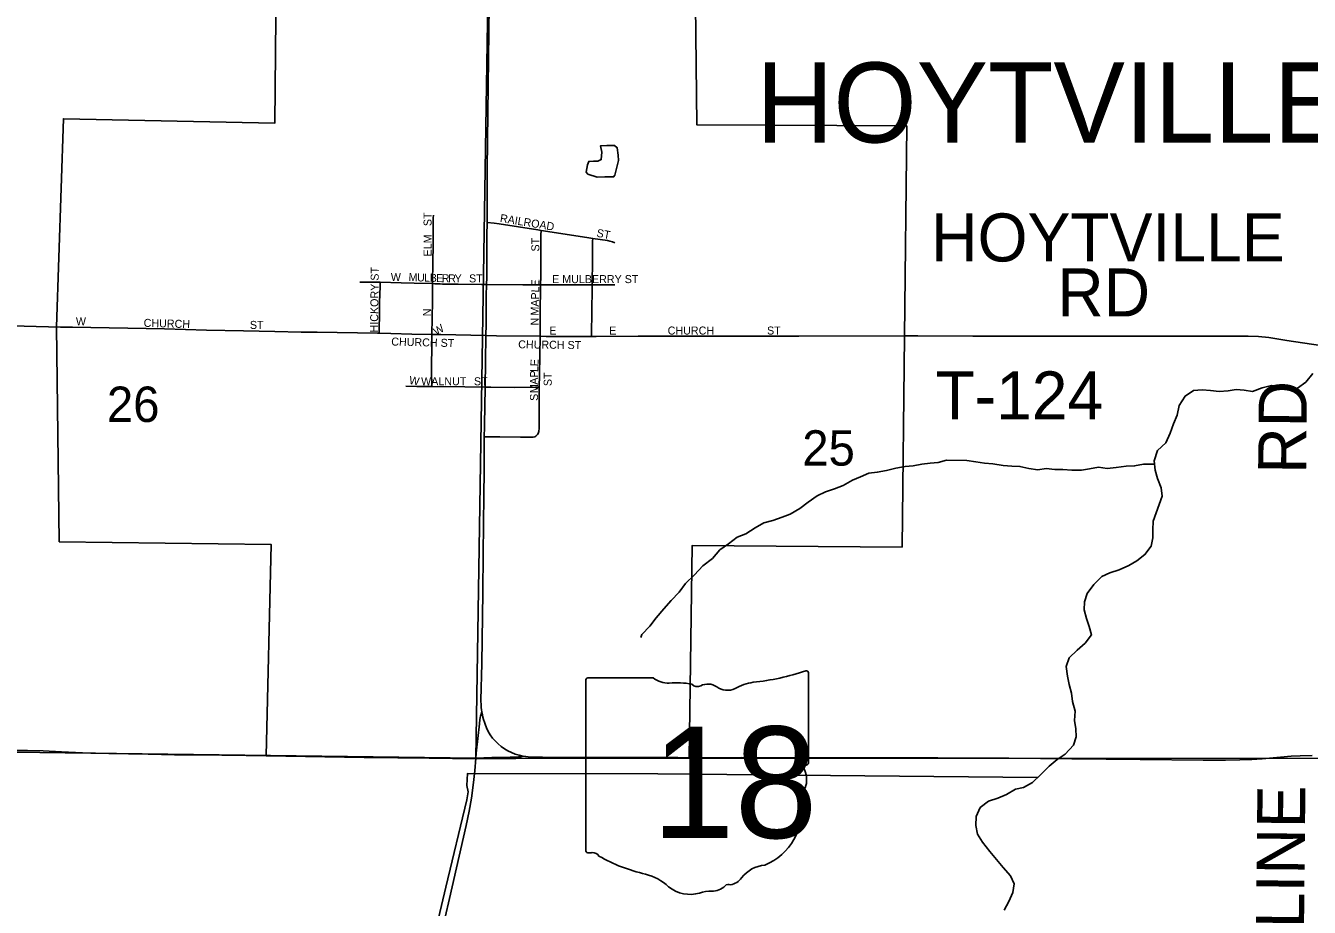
# Model space of a CAD drawing. Extents: x 1443599 to 1910620, y 1028088 to 1361369.
# Drawn here: x 1611994 to 1620011, y 1161008 to 1166514 of the extents above; entities that cross this region are included whole.
import ezdxf

# ---------------------------------------------------------------- set-up
doc = ezdxf.new("R2010")
doc.units = 0
for name, color, linetype in [('GM_X_City_Street', 7, 'Continuous'), ('GM_X_City_Street_Text', 7, 'Continuous'), ('GM_X_Corporation', 7, 'Continuous'), ('GM_X_Corporation_Text', 7, 'Continuous'), ('GM_X_Minor_Lake', 7, 'Continuous'), ('GM_X_Minor_River', 7, 'Continuous'), ('GM_X_Section', 7, 'Continuous'), ('GM_X_Section_Text', 7, 'Continuous'), ('GM_X_State_Location', 7, 'Continuous'), ('GM_X_State_Route', 7, 'Continuous'), ('GM_X_State_Shield', 7, 'Continuous'), ('GM_X_Township_Road', 7, 'Continuous'), ('GM_X_Township_Road_Text', 7, 'Continuous')]:
    doc.layers.add(name, color=color, linetype=linetype)

msp = doc.modelspace()

# ---------------------------------------------------------------- linework, layer by layer
at = {"layer": 'GM_X_City_Street'}
for points in [[(1614535.6, 1164902.9), (1614536.9, 1165040), (1614538.3, 1165138.6), (1614539.3, 1165203.8), (1614539.4, 1165235.9), (1614539, 1165267), (1614539.7, 1165313.9), (1614540.5, 1165329.7)], [(1614875.5, 1165285.4), (1614920.3, 1165280.5), (1614951.9, 1165276.1), (1615193.4, 1165237.8), (1615212.6, 1165234.9)], [(1615210.1, 1164895), (1615210.6, 1164948), (1615211.4, 1165078.7), (1615212.4, 1165208.3), (1615212.6, 1165234.9)], [(1615212.6, 1165234.9), (1615498.9, 1165191), (1615535.4, 1165185.4)], [(1615531.9, 1164895.7), (1615533.2, 1165053.5), (1615535.1, 1165169), (1615535.4, 1165185.4)], [(1615535.4, 1165185.4), (1615627.4, 1165171.3), (1615643.4, 1165168.1), (1615659, 1165163.9), (1615674.1, 1165157.7)], [(1614080.8, 1164912.2), (1614178.2, 1164912.5), (1614208.2, 1164911.5)], [(1614201.2, 1164592.9), (1614201.5, 1164613.5), (1614203, 1164716.5), (1614204.5, 1164786), (1614207.5, 1164886.7), (1614208.2, 1164911.5)], [(1614208.2, 1164911.5), (1614340.1, 1164907.3), (1614420.8, 1164905.8), (1614535.6, 1164902.9)], [(1614531.7, 1164585.6), (1614534.5, 1164794), (1614535.6, 1164902.9)], [(1614535.6, 1164902.9), (1614549.8, 1164902.5), (1614566, 1164901.8), (1614581.8, 1164900.8), (1614597.8, 1164899.8), (1614629.9, 1164899.2), (1614694.6, 1164898.6), (1614840.8, 1164896.9), (1614872.3, 1164896.5)], [(1614872.3, 1164896.5), (1615099, 1164895.8), (1615210.1, 1164895)], [(1615207.2, 1164574), (1615207.7, 1164606.2), (1615208.2, 1164638.8), (1615208, 1164769.1), (1615209.6, 1164834.2), (1615210.1, 1164895)], [(1615210.1, 1164895), (1615246.7, 1164894.8), (1615460.2, 1164895.9), (1615531.9, 1164895.7)], [(1615528.2, 1164572.4), (1615528.8, 1164608.4), (1615530.5, 1164707.3), (1615531.9, 1164895.7)], [(1615531.9, 1164895.7), (1615608, 1164895.4), (1615673.6, 1164896.3)], [(1612211.3, 1164632), (1612285.6, 1164630.7), (1612861.5, 1164619.9), (1613123.3, 1164611.5), (1613353.5, 1164608.5), (1613550.8, 1164604.1), (1613715.2, 1164599.9), (1613813.9, 1164599.3), (1614191.9, 1164593.1), (1614201.2, 1164592.9)], [(1614201.2, 1164592.9), (1614274, 1164591.4), (1614405.5, 1164587.8), (1614531.7, 1164585.6)], [(1614530.1, 1164259.8), (1614529.7, 1164282.9), (1614528.6, 1164332.4), (1614531.4, 1164564), (1614531.7, 1164585.6)], [(1614531.7, 1164585.6), (1614586.6, 1164584.6), (1614868.2, 1164578.4)], [(1614868.2, 1164578.4), (1614934.5, 1164576.3), (1615207.2, 1164574)], [(1615201.9, 1164255.6), (1615202.8, 1164333.6), (1615207.2, 1164574)], [(1615207.2, 1164574), (1615244.1, 1164573.6), (1615391.9, 1164572.4), (1615474, 1164572.4), (1615528.2, 1164572.4)], [(1615528.2, 1164572.4), (1615556.1, 1164572.4), (1615819.1, 1164574.8), (1616147.9, 1164575.5), (1616460.3, 1164575.2), (1616822, 1164575.6), (1617484.7, 1164577.4)], [(1614369.2, 1164262), (1614436, 1164260.3), (1614530.1, 1164259.8)], [(1614530.1, 1164259.8), (1614736.6, 1164258.7), (1614864.6, 1164257.3)], [(1614864.6, 1164257.3), (1614899.1, 1164256.8), (1615046.8, 1164254.6), (1615178, 1164255.5), (1615201.9, 1164255.6)], [(1615190.9, 1163961.1), (1615194.9, 1163967.6), (1615197.2, 1163973.3), (1615198.9, 1163979.3), (1615199.8, 1163984.7), (1615200.3, 1163995.6), (1615200.3, 1164024.1), (1615200.9, 1164170.8), (1615201.9, 1164255.6)], [(1614858.3, 1163945.3), (1614890, 1163945.5), (1614923.9, 1163945.8), (1614955.4, 1163946.8), (1615083.8, 1163943.3), (1615147.9, 1163943.9), (1615163.8, 1163945.1), (1615173.2, 1163947.1), (1615179.2, 1163950.2), (1615185.2, 1163954.8), (1615190.9, 1163961.1)]]:
    msp.add_lwpolyline(points, dxfattribs=at)
at = {"layer": 'GM_X_Corporation'}
msp.add_lwpolyline([(1612203.3, 1163290.5), (1612185.7, 1164632.2), (1612229.5, 1165932.2), (1613550.6, 1165905.5), (1613562.9, 1167228.1), (1614895.1, 1167212.6), (1616172.1, 1167208.9), (1616186.4, 1165894.3), (1617496.2, 1165887.7), (1617467.9, 1163257.5), (1616156.9, 1163268.7), (1616138.6, 1161941.1), (1615869.4, 1161944.3), (1615606, 1161944.8), (1615311.5, 1161943.9), (1615133.1, 1161947.7), (1615099.5, 1161952.2), (1615053.6, 1161936.9), (1614805.5, 1161935.6), (1613496.4, 1161953.8), (1613528, 1163273.5)], close=True, dxfattribs=at)
at = {"layer": 'GM_X_Minor_Lake'}
msp.add_line((1615494.3, 1165598.1), (1615506, 1165585.8), dxfattribs=at)
msp.add_lwpolyline([(1615506, 1165585.8), (1615563.6, 1165568.1), (1615611.7, 1165568.8), (1615665.8, 1165569.4), (1615674.1, 1165579.2), (1615696.6, 1165670.8), (1615693.6, 1165705), (1615688.8, 1165751.2), (1615671.2, 1165765.7), (1615623.1, 1165765), (1615585, 1165764), (1615591.9, 1165723.8), (1615588.7, 1165677.7), (1615568.4, 1165668.3), (1615540.3, 1165667), (1615510.2, 1165665.8), (1615503.6, 1165643.9), (1615494.3, 1165598.1)], dxfattribs=at)
at = {"layer": 'GM_X_Minor_River'}
for points in [[(1620033.6, 1164341.7), (1619989.1, 1164287.9), (1619936.8, 1164250.2), (1619886.7, 1164242.5), (1619834.7, 1164258.9), (1619774.7, 1164267.3), (1619716.6, 1164251.7), (1619656.3, 1164230.1), (1619604.3, 1164238.4), (1619554.3, 1164240.8), (1619504.2, 1164233.1), (1619448.1, 1164229.5), (1619394.1, 1164235.8), (1619342.1, 1164240.2), (1619288, 1164234.6), (1619235.7, 1164200.8), (1619197.2, 1164141), (1619184.7, 1164081), (1619162.3, 1164027.1), (1619141.9, 1163969.1), (1619115.4, 1163909.1), (1619063, 1163861.4), (1619042.5, 1163795.4), (1619048.1, 1163737.3), (1619061.7, 1163685.1), (1619085.3, 1163628.8), (1619092.9, 1163576.7), (1619072.5, 1163522.8), (1619035.7, 1163418.8), (1619033.3, 1163364.7), (1619032.9, 1163314.6), (1619022.5, 1163262.6), (1618984.1, 1163210.8), (1618933.8, 1163171.1), (1618883.5, 1163143.3), (1618823.2, 1163115.7), (1618765, 1163096.1), (1618714.8, 1163074.4), (1618664.4, 1163024.6), (1618624, 1162968.8), (1618607.5, 1162916.8), (1618605.2, 1162866.7), (1618618.8, 1162812.5), (1618636.4, 1162762.3), (1618650.1, 1162710.1), (1618611.6, 1162658.3), (1618561.3, 1162614.6), (1618510.9, 1162566.8), (1618492.5, 1162512.9), (1618500, 1162452.7), (1618511.6, 1162400.5), (1618525.3, 1162346.3), (1618532.9, 1162294.2), (1618548.5, 1162234), (1618544, 1162175.9), (1618551.7, 1162123.7), (1618555.3, 1162073.6), (1618538.9, 1162021.6), (1618486.4, 1161963.9), (1618436.1, 1161932.2), (1618385.8, 1161890.4), (1618333.3, 1161838.7), (1618282.9, 1161786.9), (1618226.6, 1161757.3), (1618176.5, 1161745.6), (1618120.2, 1161713.9), (1618066, 1161690.2), (1618007.8, 1161670.6), (1617955.4, 1161630.9), (1617931, 1161574.9), (1617928.6, 1161518.8), (1617938.2, 1161464.7), (1617969.8, 1161414.4), (1618015.5, 1161357.9), (1618057.2, 1161307.6), (1618098.8, 1161257.2), (1618144.5, 1161204.8), (1618168.2, 1161154.5), (1618159.7, 1161100.5), (1618133.3, 1161044.6), (1618104.9, 1160990.6)], [(1619044.4, 1163775.4), (1618976.3, 1163775.9), (1618920.1, 1163764.2), (1618866.1, 1163762.6), (1618803.9, 1163755), (1618747.8, 1163749.4), (1618693.8, 1163755.8), (1618637.7, 1163746.1), (1618587.6, 1163738.4), (1618527.5, 1163738.8), (1618471.5, 1163741.2), (1618421.4, 1163741.6), (1618367.4, 1163747.9), (1618315.3, 1163740.3), (1618259.3, 1163748.7), (1618203.4, 1163761.1), (1618153.3, 1163763.4), (1618099.3, 1163767.8), (1618033.3, 1163778.3), (1617981.3, 1163782.6), (1617927.3, 1163791), (1617871.3, 1163799.4), (1617745.2, 1163800.3), (1617693, 1163786.6), (1617642.9, 1163780.9), (1617590.8, 1163775.3), (1617536.7, 1163765.6), (1617486.6, 1163760), (1617428.5, 1163750.3), (1617370.3, 1163736.7), (1617312.1, 1163725.1), (1617260.1, 1163719.4), (1617207.8, 1163695.8), (1617157.6, 1163676.1), (1617099.3, 1163642.4), (1617045.1, 1163620.7), (1616988.9, 1163603.1), (1616936.7, 1163577.4), (1616880.3, 1163537.7), (1616828, 1163498), (1616769.6, 1163462.3), (1616719.5, 1163444.6), (1616661.2, 1163423), (1616605.1, 1163409.3), (1616550.8, 1163377.6), (1616492.5, 1163340), (1616438.3, 1163320.3), (1616383.9, 1163278.6), (1616329.6, 1163240.9), (1616283.1, 1163187.1), (1616222.7, 1163141.4), (1616170.2, 1163083.7), (1616115.8, 1163030), (1616075.4, 1162976.1), (1616024.9, 1162924.4), (1615980.5, 1162872.6), (1615932, 1162816.8), (1615891.6, 1162765), (1615843.2, 1162711.2), (1615837, 1162693.2)], [(1618313.9, 1161818.7), (1615942.9, 1161842.9), (1614753.7, 1161845), (1614749.1, 1161768.9), (1614756.9, 1161728.8), (1614748.5, 1161678.7), (1614618.4, 1161134.6), (1614480, 1160554.3), (1614366.5, 1160078.2), (1614224.2, 1159514)]]:
    msp.add_lwpolyline(points, dxfattribs=at)
at = {"layer": 'GM_X_Section'}
for points in [[(1609590.5, 1167310.1), (1614888.2, 1167193.4), (1614806, 1161939.1), (1609515.6, 1162007.8)], [(1614888.2, 1167193.4), (1620105.6, 1167187.7), (1620097.4, 1161938.4), (1614806, 1161939.1)]]:
    msp.add_lwpolyline(points, close=True, dxfattribs=at)
at = {"layer": 'GM_X_State_Route'}
for points in [[(1614888.1, 1166642.4), (1614882.6, 1166138.1), (1614879.4, 1165793.7), (1614876.1, 1165613.6), (1614876.9, 1165531.7), (1614875.7, 1165449.7), (1614876, 1165384.4), (1614876.3, 1165351.5), (1614875.5, 1165285.4)], [(1614875.5, 1165285.4), (1614874.5, 1165204), (1614873.6, 1165138.5), (1614873.9, 1165023.7), (1614873.4, 1164941.8), (1614872.3, 1164896.5), (1614870.6, 1164827.2), (1614870.1, 1164745.3), (1614869.7, 1164679.9), (1614869.9, 1164647), (1614868.2, 1164578.4)], [(1614868.2, 1164578.4), (1614866.2, 1164416.6), (1614864.6, 1164257.3), (1614864.6, 1164252.6), (1614860.5, 1164023.2), (1614860.1, 1164008.7)], [(1614860.1, 1164008.7), (1614858.3, 1163945.3), (1614858.2, 1163941.3), (1614857.9, 1163843.6), (1614857.6, 1163794.5), (1614857.2, 1163728.9), (1614855.6, 1163581.3), (1614851.6, 1163216.5)], [(1614851.6, 1163216.5), (1614848.9, 1162974.2), (1614842.1, 1162531.2), (1614837.3, 1162301.6), (1614838.4, 1162269.4), (1614839, 1162256), (1614840.5, 1162241.9), (1614842.6, 1162229.4)], [(1614805.8, 1161939.8), (1614808.4, 1161972), (1614827.4, 1162153.7), (1614831.3, 1162182), (1614834.9, 1162201.5), (1614838.1, 1162214.5), (1614842.6, 1162229.4)], [(1614842.6, 1162229.4), (1614846.5, 1162210.8), (1614850.1, 1162195.8), (1614853.7, 1162180.8), (1614859.3, 1162163.7), (1614863.1, 1162152.4), (1614872.3, 1162129.3), (1614883, 1162106.8), (1614895.8, 1162085.2), (1614910.6, 1162065.1), (1614927.3, 1162046.5), (1614945.3, 1162029.3), (1614964.4, 1162013.2), (1614984.5, 1161998.5), (1615005.7, 1161985.4), (1615028.1, 1161974.2), (1615051.3, 1161965), (1615075.1, 1161957.6), (1615099.5, 1161952.2)], [(1613629.5, 1156690.9), (1613643.9, 1156750.8), (1613653.4, 1156790.8), (1613696.4, 1156983.2), (1613769, 1157295.1), (1613856.5, 1157662.5), (1613913.8, 1157902.1), (1613981.7, 1158189.8), (1614039.6, 1158437.7), (1614069.7, 1158565.6), (1614181.1, 1159054), (1614268.5, 1159438.4), (1614413.7, 1160070.6), (1614527.1, 1160567), (1614587, 1160831.3), (1614641.7, 1161063), (1614745.3, 1161519.6), (1614763.8, 1161608.1), (1614777.9, 1161689.2), (1614789, 1161770.7), (1614798.9, 1161860.6), (1614805.8, 1161939.8)], [(1614805.8, 1161939.8), (1614905.9, 1161943.3), (1615020.7, 1161945.2), (1615060.9, 1161946.3), (1615071.2, 1161947.1), (1615080.7, 1161948.4), (1615099.5, 1161952.2)], [(1615099.5, 1161952.2), (1615117.4, 1161949.5), (1615133.1, 1161947.6), (1615177.4, 1161945.5), (1615311.5, 1161943.9), (1615500.2, 1161944.7), (1615626.8, 1161944.8)], [(1615626.8, 1161944.8), (1615672.5, 1161944.9), (1616066.3, 1161943.6), (1616138.6, 1161941.1)], [(1616138.6, 1161941.1), (1616279, 1161942.2), (1616467.7, 1161942.9), (1616795.9, 1161942.6), (1617124.1, 1161942.6), (1617690.3, 1161941.5), (1618133.3, 1161939), (1618527.1, 1161934.6), (1618953.8, 1161931.4), (1619347.7, 1161928.1), (1619487.2, 1161927.4), (1619577.6, 1161929), (1619651.5, 1161932.1), (1619717.1, 1161936.5), (1619831.6, 1161946.9), (1619896.9, 1161951.9), (1619954.1, 1161954.5), (1620027.8, 1161955.5)]]:
    msp.add_lwpolyline(points, dxfattribs=at)
at = {"layer": 'GM_X_State_Shield'}
for p, q in [((1616883.7, 1161915.1), (1616883.7, 1162467.8)), ((1615491.5, 1162423.5), (1615491.5, 1161366.8)), ((1615912.9, 1162441.7), (1615505.2, 1162441.7)), ((1616883.6, 1161915.2), (1616883.7, 1161915.1))]:
    msp.add_line(p, q, dxfattribs=at)
for centre, radius, start, end in [((1616387.8, 1163882.2), 1476.4, 275.84447, 288.90645), ((1616868.2, 1162470.1), 15.5, 351.86209, 97.738), ((1615507.5, 1162425.7), 16.1, 98.1301, 188.1301), ((1616010, 1162564.3), 156.4, 231.61951, 271.11188), ((1616061.9, 1161848.4), 561.6, 80.48669, 94.98827), ((1616189.4, 1162431.2), 45.1, 219.79206, 297.10237), ((1616255.6, 1162309.1), 93.8, 54.46668, 119.14113), ((1616376.8, 1162476.6), 112.9, 233.85621, 294.82819), ((1616576.1, 1162118.9), 297, 97.34618, 120.76885), ((1616880.1, 1161874.5), 24, 107.94398, 210.33697), ((1616867.2, 1161913), 16.6, 289.60381, 7.73413), ((1616727.5, 1161804.7), 144, 340.03296, 23.64957), ((1616939.2, 1161683.8), 104.8, 136.8065, 186.92959), ((1616470.5, 1161613.5), 369.3, 292.30889, 8.98584), ((1615507.6, 1161364.5), 16.3, 171.95839, 258.30661), ((1615510.1, 1161472.6), 124.2, 267.33899, 280.60386), ((1615535.5, 1161305.9), 44.8, 29.74838, 93.27175), ((1616100.8, 1162255.2), 1066.1, 240.41292, 257.1985), ((1616626.2, 1161070.2), 202.2, 94.40312, 142.57675), ((1615782.9, 1160892.1), 333.6, 47.18416, 75.83597), ((1616369.9, 1161264.4), 119.3, 282.87319, 323.27711), ((1616143.7, 1161300.6), 211.7, 230.70037, 286.29184), ((1616266, 1160935.3), 173.9, 85.69512, 111.20995), ((1616281.5, 1161221.5), 112.8, 268.77702, 315.54927), ((1616383.5, 1161119.2), 31.8, 65.75173, 132.64842)]:
    msp.add_arc(centre, radius, start, end, dxfattribs=at)
at = {"layer": 'GM_X_Township_Road'}
for points in [[(1609568.2, 1164678.3), (1609834.5, 1164674.9), (1610310.4, 1164665.6), (1610671.4, 1164659.8), (1611114.4, 1164651.4), (1611311.3, 1164647.9), (1611459, 1164645.1), (1611705.1, 1164640), (1611984.1, 1164636.4), (1612211.3, 1164632)], [(1617484.7, 1164577.4), (1617566.4, 1164576.7), (1617910, 1164574.6), (1618302.8, 1164574.9), (1618777.4, 1164574.1), (1619350.2, 1164573.9), (1619530.3, 1164575.6), (1619628.3, 1164575.5), (1619693.3, 1164572.2), (1619758.2, 1164565.6), (1619871.3, 1164548.7), (1620081.5, 1164516.1), (1620116.6, 1164510.7)], [(1609550.8, 1162031.1), (1609725.4, 1162029.9), (1609873, 1162028.3), (1610053.4, 1162022.7), (1610463.5, 1162013.9), (1610726, 1162010.4), (1610922.9, 1162007.3), (1611283.9, 1162000.5), (1611825.2, 1161987.9), (1612005.7, 1161988.5), (1612104.1, 1161986.3), (1612218.8, 1161979.6), (1612349.9, 1161973.2), (1612513.9, 1161969.1), (1612760, 1161965.4), (1612924, 1161960.6), (1613219.3, 1161958.9), (1613521, 1161953.3)], [(1613521, 1161953.3), (1613618, 1161951.7), (1613862.6, 1161947.7), (1614107.2, 1161944.2), (1614319.2, 1161940.9), (1614677.2, 1161940.1), (1614805.8, 1161939.8)]]:
    msp.add_lwpolyline(points, dxfattribs=at)

# ---------------------------------------------------------------- texts
at = {"layer": 'GM_X_City_Street_Text'}
for s, rotation, p in [('ST', 90, (1614529.1, 1165261.8)), ('RAILROAD', 350.66516, (1614953.7, 1165288.7)), ('ELM', 90, (1614529.1, 1165072.6)), ('ST', 90, (1615202.3, 1165103.4)), ('ST', 349.3721, (1615556.7, 1165196.3)), ('HICKORY ST', 89.30682, (1614194.7, 1164597.6)), ('W', 0.00001, (1614274.5, 1164919.3)), ('M', 357.95979, (1614384.8, 1164919.3)), ('U', 357.96707, (1614437.6, 1164917.4)), ('L', 357.98296, (1614481.6, 1164915.8)), ('B', 357.95979, (1614516.8, 1164914.6)), ('E', 357.98296, (1614556.4, 1164913.2)), ('R', 358.28632, (1614591.9, 1164911.9)), ('R', 359.6324, (1614632.7, 1164910.7)), ('Y', 359.99149, (1614672.6, 1164910.5)), ('ST', 0.00001, (1614762.9, 1164910.5)), ('E MULBERRY ST', 0.00001, (1615282.1, 1164906.1)), ('MAPLE', 88.8065, (1615197.9, 1164702.8)), ('W', 0.00001, (1612307.7, 1164642.1)), ('N', 90, (1614524.7, 1164698.7)), ('CHURCH', 358.31626, (1612730.4, 1164633.3)), ('ST', 0.00001, (1613394.5, 1164620.1)), ('W', 31.13216, (1614559.2, 1164577.3)), ('N', 90, (1615197.9, 1164641.4)), ('E', 0.00001, (1615264.5, 1164584.9)), ('E', 0.00001, (1615638.5, 1164584.9)), ('CHURCH', 0.00001, (1616003.7, 1164584.9)), ('ST', 0.00001, (1616624.1, 1164584.9)), ('CHURCH ST', 358.53413, (1614276.8, 1164516.5)), ('CHURCH ST', 359.26494, (1615069.9, 1164498.9)), ('L', 87.43092, (1615194.4, 1164350.4)), ('E', 87.26718, (1615196, 1164385.6)), ('W', 350.53472, (1614386.1, 1164276.7)), ('WALNUT', 0.00001, (1614463.7, 1164268.1)), ('ST', 0.00001, (1614793.7, 1164268.1)), ('A', 89.97579, (1615193.6, 1164271.8)), ('P', 88.6611, (1615193.6, 1164315.5)), ('ST', 90, (1615279.5, 1164263)), ('S', 89.97267, (1615193.5, 1164170.6)), ('M', 89.96356, (1615193.5, 1164219))]:
    msp.add_text(s, height=50, rotation=rotation, dxfattribs=at).set_placement(p)
at = {"layer": 'GM_X_Corporation_Text'}
msp.add_text('HOYTVILLE', height=500, rotation=0.00001, dxfattribs=at).set_placement((1616555.7, 1165784))
at = {"layer": 'GM_X_Section_Text'}
for s, p in [('26', (1612501.3, 1164039)), ('25', (1616844.1, 1163766.2))]:
    msp.add_text(s, height=221, rotation=0.00001, dxfattribs=at).set_placement(p)
at = {"layer": 'GM_X_State_Location'}
for s in ['s', 'r']:
    msp.add_text(s, height=1, dxfattribs=at).set_placement((1616171.9, 1161824.9))
msp.add_text('18', height=1, rotation=0.00001, dxfattribs=at).set_placement((1615920.1, 1161752.2))
at = {"layer": 'GM_X_State_Shield'}
msp.add_text('18', height=696.1, dxfattribs=at).set_placement((1615903.8, 1161441.3))
at = {"layer": 'GM_X_Township_Road_Text'}
for s, rotation, p in [('HOYTVILLE', 0.00001, (1617649.3, 1165041.1)), ('RD', 0.00001, (1618436.9, 1164697.8)), ('T-124', 0.00001, (1617675.7, 1164054.8)), ('RD', 89.50873, (1619990.9, 1163714.3)), ('LINE', 89.42683, (1619977.8, 1160876.7))]:
    msp.add_text(s, height=300, rotation=rotation, dxfattribs=at).set_placement(p)

doc.saveas('drawing.dxf')
